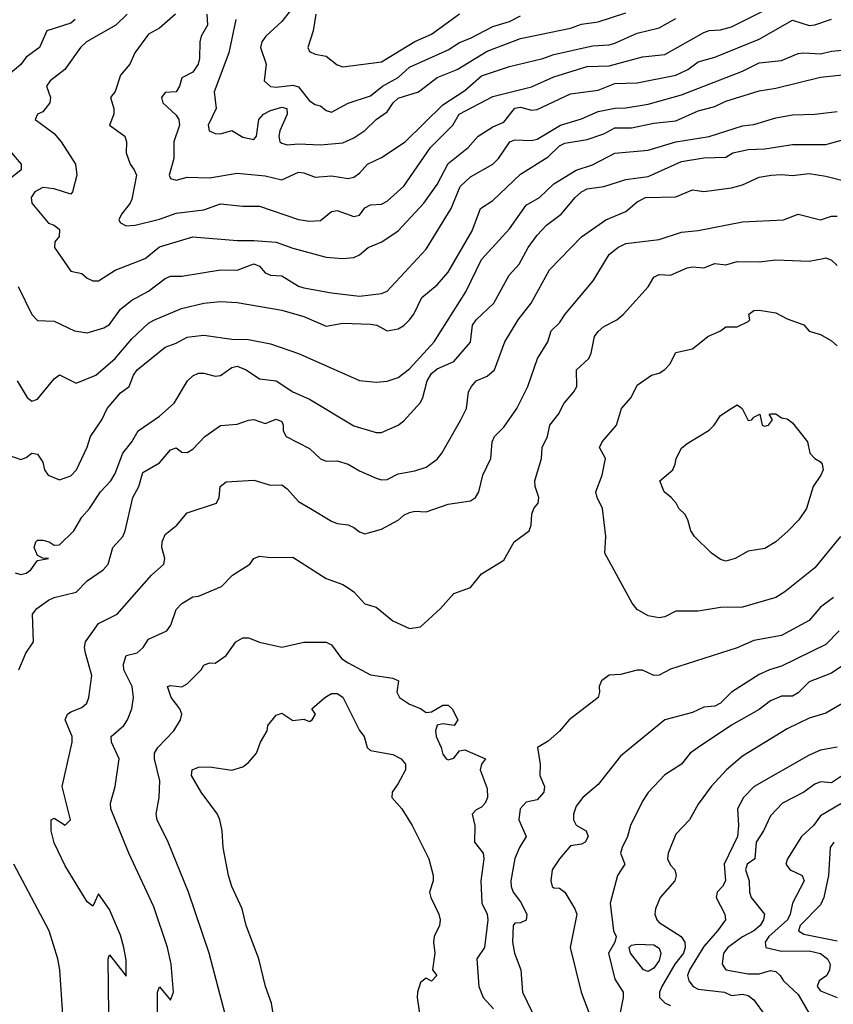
# Model space of a CAD drawing. Header units: metres. Extents: x -46681 to -43747, y -240911 to -237677.
# Tile 586 of 656: x -45857 to -45784, y -239075 to -238986. Entities that reach past the tile are written whole.
import ezdxf

# ---------------------------------------------------------------- set-up
doc = ezdxf.new("R2010")
doc.units = ezdxf.units.M
doc.layers.add('CONTOUR_INDEX', color=1, linetype='Continuous')
doc.layers.add('CONTOUR_INTER', color=3, linetype='Continuous')

msp = doc.modelspace()

# ---------------------------------------------------------------- linework, layer by layer
at = {"layer": 'CONTOUR_INDEX'}
for points, elevation in [([(-45847.51, -238985.52), (-45848.518, -238986.52), (-45851.172, -238988.02), (-45851.695, -238988.52), (-45853.131, -238990.52), (-45854.426, -238991.52), (-45854.769, -238992.02), (-45854.423, -238993.02), (-45854.457, -238993.52), (-45855.095, -238994.306), (-45855.583, -238994.52), (-45855.782, -238995.02), (-45854.095, -238996.271), (-45853.452, -238997.02), (-45852.173, -238999.02), (-45852.04, -239000.02), (-45852.425, -239001.52), (-45852.595, -239001.734), (-45854.095, -239001.231), (-45855.095, -239001.12), (-45855.816, -239001.52), (-45856.149, -239002.02), (-45856.094, -239002.52), (-45854.595, -239004.326), (-45854.088, -239004.52), (-45853.595, -239004.918), (-45853.62, -239005.52), (-45854.024, -239006.02), (-45854.049, -239006.52), (-45852.595, -239008.641), (-45851.595, -239008.848), (-45851.095, -239009.295), (-45850.595, -239009.52), (-45850.095, -239009.518), (-45848.595, -239008.562), (-45845.901, -239007.52), (-45844.595, -239006.459), (-45841.595, -239005.575), (-45837.595, -239005.902), (-45836.095, -239005.879), (-45834.095, -239006.035), (-45832.595, -239006.589), (-45829.595, -239007.405), (-45828.095, -239007.504), (-45827.095, -239007.426), (-45826.595, -239007.177), (-45825.819, -239006.52), (-45824.567, -239006.02), (-45823.095, -239005.034), (-45820.806, -239002.52), (-45819.595, -239000.855), (-45818.595, -238998.973), (-45816.808, -238997.52), (-45815.908, -238996.52), (-45814.595, -238995.674), (-45813.595, -238995.253), (-45812.595, -238993.981), (-45812.095, -238993.908), (-45811.095, -238994.155), (-45810.595, -238994.105), (-45807.595, -238992.711), (-45805.095, -238992.356), (-45803.595, -238991.777), (-45801.595, -238991.713), (-45798.095, -238991.027), (-45797.022, -238990.52), (-45796.095, -238989.817), (-45794.595, -238989.407), (-45790.595, -238987.79), (-45787.595, -238986.082), (-45786.095, -238986.546), (-45785.595, -238986.496), (-45784.095, -238985.985)], 115), ([(-45830.526, -238985.52), (-45830.75, -238987.02), (-45831.243, -238988.52), (-45831.095, -238988.896), (-45830.595, -238989.116), (-45829.595, -238989.302), (-45828.595, -238990.084), (-45828.095, -238990.28), (-45824.595, -238989.809), (-45821.595, -238987.981), (-45820.095, -238987.331), (-45817.595, -238985.484)], 110), ([(-45857.277, -239044.52), (-45856.643, -239043.02), (-45855.953, -239042.02), (-45856.043, -239039.52), (-45855.639, -239039.02), (-45854.595, -239038.254), (-45854.095, -239038.029), (-45852.095, -239037.529), (-45851.095, -239036.506), (-45849.673, -239035.52), (-45849.208, -239035.02), (-45848.811, -239033.52), (-45847.889, -239032.52), (-45847.689, -239032.02), (-45846.993, -239029.02), (-45846.471, -239028.02), (-45846.095, -239026.773), (-45844.595, -239025.911), (-45843.595, -239024.742), (-45843.095, -239024.542), (-45842.595, -239024.927), (-45842.095, -239024.984), (-45841.595, -239024.68), (-45840.521, -239023.52), (-45839.095, -239022.535), (-45837.595, -239022.407), (-45836.595, -239022.053), (-45836.095, -239022.012), (-45835.095, -239022.361), (-45834.095, -239021.964), (-45833.595, -239022.186), (-45833.447, -239022.52), (-45833.452, -239023.02), (-45833.187, -239023.52), (-45831.095, -239024.615), (-45830.095, -239025.544), (-45829.595, -239025.744), (-45828.595, -239025.729), (-45827.595, -239026.005), (-45826.595, -239026.618), (-45825.095, -239027.265), (-45824.595, -239027.417), (-45824.095, -239027.395), (-45823.095, -239026.885), (-45821.595, -239026.628), (-45820.595, -239026.29), (-45819.595, -239025.567), (-45819.182, -239025.02), (-45817.478, -239022.02), (-45816.959, -239021.02), (-45816.77, -239019.52), (-45816.517, -239019.02), (-45816.095, -239018.506), (-45815.095, -239018.089), (-45814.436, -239017.52), (-45813.511, -239015.02), (-45812.299, -239013.02), (-45811.147, -239011.52), (-45809.481, -239008.52), (-45806.595, -239005.551), (-45804.396, -239004.02), (-45802.595, -239003.292), (-45801.595, -239002.411), (-45800.849, -239002.02), (-45798.095, -239001.979), (-45796.595, -239001.342), (-45795.595, -239001.485), (-45793.095, -239001.169), (-45792.095, -239000.89), (-45790.595, -239000.203), (-45789.508, -239000.02)], 120), ([(-45789.508, -239000.02), (-45788.595, -238999.941), (-45787.595, -239000.042), (-45786.095, -238999.866), (-45784.595, -239000.091), (-45782.595, -239000.614)], 120), ([(-45782.887, -239044.02), (-45784.095, -239044.836), (-45786.095, -239045.605), (-45787.095, -239046.595), (-45787.595, -239046.891), (-45788.595, -239046.887), (-45789.595, -239047.304), (-45790.595, -239048.085), (-45793.095, -239049.517), (-45796.095, -239051.52), (-45796.818, -239052.02), (-45797.582, -239053.02), (-45799.095, -239053.96), (-45800.595, -239055.564), (-45801.095, -239056.338), (-45802.197, -239058.52), (-45802.444, -239059.52), (-45802.936, -239060.52), (-45803.088, -239061.02), (-45802.701, -239062.02), (-45803.369, -239063.02), (-45804.021, -239065.52), (-45803.726, -239068.02), (-45803.491, -239068.52), (-45803.601, -239069.02), (-45804.179, -239070.02), (-45803.595, -239072.344), (-45802.835, -239073.52), (-45802.835, -239074.02), (-45803.163, -239075.52)], 120), ([(-45783.877, -239060.02), (-45784.21, -239060.52), (-45784.351, -239063.02), (-45784.774, -239065.02), (-45785.095, -239065.683), (-45786.922, -239067.52), (-45787.062, -239068.02), (-45786.595, -239068.295), (-45783.595, -239068.908)], 115), ([(-45853.256, -239076.02), (-45853.56, -239071.52), (-45853.739, -239070.52), (-45854.524, -239068.02), (-45857.709, -239062.02)], 120), ([(-45802.294, -239069.52), (-45802.095, -239069.31), (-45801.595, -239069.199), (-45800.095, -239069.262), (-45799.595, -239069.578), (-45799.464, -239070.02), (-45799.595, -239070.681), (-45800.095, -239071.374), (-45800.595, -239071.668), (-45801.009, -239071.52), (-45802.178, -239070.02), (-45802.294, -239069.52)], 120)]:
    msp.add_lwpolyline(points, dxfattribs=dict(at, elevation=elevation))
at = {"layer": 'CONTOUR_INTER'}
for points, elevation in [([(-45832.095, -238984.235), (-45833.595, -238986.191), (-45835.03, -238987.52), (-45835.39, -238988.02), (-45835.515, -238988.52), (-45834.989, -238990.02), (-45835.185, -238991.52), (-45834.595, -238992.036), (-45834.095, -238992.098), (-45832.595, -238991.919), (-45832.095, -238992.081), (-45831.095, -238993.33), (-45830.595, -238993.657), (-45830.095, -238993.786), (-45829.595, -238994.191), (-45829.095, -238994.354), (-45827.595, -238993.547), (-45825.595, -238992.866), (-45824.508, -238992.02), (-45823.095, -238991.225), (-45822.095, -238990.296), (-45818.595, -238988.735), (-45817.595, -238988.087), (-45816.595, -238987.702), (-45814.595, -238986.639), (-45813.095, -238986.191), (-45812.095, -238985.667)], 111), ([(-45843.152, -238985.52), (-45844.595, -238986.783), (-45845.595, -238987.32), (-45846.811, -238989.02), (-45847.255, -238990.02), (-45848.095, -238991.01), (-45848.595, -238992.479), (-45848.999, -238993.02), (-45848.696, -238994.02), (-45848.696, -238994.52), (-45849.1, -238995.52), (-45847.709, -238996.52), (-45847.574, -238997.02), (-45847.597, -238998.02), (-45847.246, -238999.02), (-45846.866, -238999.52), (-45846.671, -239000.02), (-45847.095, -239002.186), (-45847.225, -239002.52), (-45848.027, -239003.52), (-45848.252, -239004.02), (-45848.095, -239004.302), (-45847.595, -239004.579), (-45846.779, -239004.52), (-45844.595, -239003.985), (-45843.095, -239003.435), (-45840.595, -239003.146), (-45839.095, -239002.596), (-45837.095, -239002.803), (-45835.595, -239002.803), (-45832.095, -239003.991), (-45831.095, -239004.166), (-45830.095, -239004.084), (-45829.095, -239003.275), (-45828.595, -239003.199), (-45827.095, -239003.73), (-45826.595, -239003.621), (-45826.095, -239002.956), (-45825.595, -239002.694), (-45824.595, -239002.622), (-45824.095, -239002.349), (-45822.595, -239001.019), (-45820.194, -238997.52), (-45818.193, -238995.52), (-45817.627, -238994.52), (-45814.595, -238992.939), (-45811.095, -238992.067), (-45809.095, -238991.172), (-45806.095, -238990.248), (-45804.095, -238990.175), (-45801.095, -238989.377), (-45799.095, -238989.17), (-45795.595, -238987.171), (-45795.095, -238986.987), (-45794.095, -238986.931), (-45793.095, -238986.677), (-45790.095, -238985.163)], 114), ([(-45840.343, -238985.52), (-45840.284, -238986.52), (-45840.86, -238987.52), (-45840.964, -238988.02), (-45841.004, -238989.52), (-45841.128, -238990.02), (-45841.595, -238990.747), (-45842.595, -238991.262), (-45842.791, -238992.02), (-45843.09, -238992.52), (-45844.095, -238992.574), (-45844.402, -238993.02), (-45844.293, -238993.52), (-45843.095, -238994.622), (-45842.867, -238995.02), (-45842.787, -238995.52), (-45843.314, -238997.02), (-45843.312, -238998.52), (-45843.726, -239000.02), (-45843.595, -239000.316), (-45843.095, -239000.468), (-45842.095, -239000.186), (-45840.095, -239000.25), (-45837.595, -238999.836), (-45835.095, -239000.082), (-45833.595, -239000.449), (-45832.095, -238999.736), (-45831.595, -238999.797), (-45830.595, -239000.191), (-45829.095, -239000.081), (-45827.595, -239000.301), (-45827.095, -239000.185), (-45826.595, -238999.831), (-45825.874, -238999.02), (-45824.595, -238998.431), (-45822.481, -238997.02), (-45819.095, -238993.694), (-45817.095, -238992.39), (-45815.595, -238991.067), (-45813.095, -238990.229), (-45810.095, -238989.507), (-45809.095, -238989.155), (-45805.595, -238988.391), (-45804.095, -238988.284), (-45803.595, -238988.133), (-45801.595, -238987.246), (-45799.595, -238986.743), (-45798.095, -238985.909)], 113), ([(-45837.711, -238986.02), (-45838.359, -238989.02), (-45839.661, -238992.52), (-45839.481, -238994.02), (-45840.229, -238995.52), (-45840.119, -238996.02), (-45839.595, -238996.279), (-45839.095, -238996.296), (-45838.095, -238996.007), (-45837.095, -238996.603), (-45836.095, -238996.811), (-45835.857, -238996.52), (-45835.644, -238995.02), (-45835.245, -238994.52), (-45834.595, -238994.188), (-45833.595, -238993.908), (-45833.125, -238994.02), (-45833.089, -238994.52), (-45833.767, -238996.02), (-45833.852, -238996.52), (-45833.768, -238997.02), (-45833.595, -238997.148), (-45833.095, -238997.289), (-45832.095, -238997.196), (-45830.095, -238997.3), (-45828.095, -238997.118), (-45827.095, -238996.651), (-45826.095, -238995.988), (-45825.08, -238995.02), (-45824.095, -238994.33), (-45823.545, -238993.52), (-45823.095, -238993.097), (-45821.267, -238992.52), (-45819.595, -238991.225), (-45817.786, -238990.52), (-45815.095, -238988.85), (-45812.095, -238987.732), (-45807.595, -238986.777), (-45806.595, -238986.432), (-45805.095, -238986.211), (-45802.595, -238985.413)], 112), ([(-45852.185, -238986.02), (-45852.595, -238986.348), (-45854.731, -238987.02), (-45855.39, -238988.52), (-45856.595, -238989.409), (-45857.095, -238990.056), (-45859.433, -238992.02)], 116), ([(-45857.335, -239010.02), (-45856.095, -239012.564), (-45855.595, -239013.077), (-45854.095, -239013.146), (-45852.253, -239014.02), (-45851.095, -239014.198), (-45849.595, -239013.738), (-45849.095, -239013.46), (-45848.095, -239012.087), (-45847.095, -239011.257), (-45845.595, -239010.463), (-45844.095, -239009.301), (-45843.595, -239009.112), (-45842.595, -239009.114), (-45839.095, -239008.545), (-45837.595, -239008.563), (-45836.095, -239008.008), (-45835.595, -239008.212), (-45835.095, -239008.794), (-45834.595, -239009), (-45833.595, -239009.08), (-45832.095, -239010.003), (-45831.595, -239010.145), (-45829.095, -239010.601), (-45826.595, -239010.89), (-45824.595, -239010.657), (-45824.095, -239010.459), (-45820.595, -239006.66), (-45818.323, -239003.02), (-45817.523, -239001.02), (-45816.595, -239000.179), (-45814.58, -238999.02), (-45814.069, -238998.52), (-45813.064, -238997.02), (-45812.595, -238996.826), (-45811.095, -238996.9), (-45810.595, -238996.765), (-45808.504, -238995.52), (-45806.595, -238994.932), (-45805.095, -238994.273), (-45803.595, -238993.978), (-45802.595, -238993.96), (-45800.595, -238993.638), (-45797.595, -238992.794), (-45792.095, -238990.67), (-45790.595, -238989.911), (-45788.595, -238989.686), (-45787.095, -238989.08), (-45786.595, -238989.001), (-45785.095, -238989.1), (-45784.095, -238988.869), (-45781.095, -238988.592)], 116), ([(-45857.414, -239018.52), (-45856.52, -239020.02), (-45856.095, -239020.347), (-45855.595, -239020.157), (-45854.095, -239018.355), (-45853.595, -239017.969), (-45852.095, -239018.744), (-45850.34, -239018.02), (-45848.595, -239016.521), (-45847.095, -239014.729), (-45845.595, -239013.333), (-45845.095, -239013.05), (-45842.629, -239012.02), (-45840.595, -239011.541), (-45839.095, -239011.375), (-45837.595, -239011.481), (-45833.595, -239012.171), (-45831.595, -239012.727), (-45829.595, -239013.592), (-45828.095, -239013.34), (-45825.595, -239013.423), (-45825.015, -239013.52), (-45824.095, -239014.024), (-45823.095, -239013.843), (-45822.595, -239013.546), (-45822.075, -239013.02), (-45821.704, -239012.52), (-45820.972, -239011.02), (-45819.595, -239009.868), (-45818.595, -239008.729), (-45816.445, -239005.02), (-45815.706, -239003.02), (-45814.595, -239002.295), (-45812.095, -238999.931), (-45809.595, -238998.377), (-45808.595, -238997.389), (-45808.095, -238997.122), (-45806.095, -238996.801), (-45804.595, -238996.289), (-45803.595, -238995.751), (-45802.095, -238995.747), (-45800.095, -238995.336), (-45798.095, -238995.117), (-45796.095, -238994.234), (-45794.595, -238993.836), (-45793.595, -238993.352), (-45790.595, -238992.423), (-45789.095, -238992.174), (-45785.095, -238991.192), (-45783.095, -238990.979)], 117), ([(-45858.095, -239025.242), (-45857.095, -239025.588), (-45856.595, -239025.416), (-45856.095, -239025.015), (-45855.595, -239025.107), (-45855.095, -239025.846), (-45854.939, -239026.52), (-45854.633, -239027.02), (-45853.595, -239027.436), (-45852.595, -239027.078), (-45852.067, -239026.52), (-45851.095, -239024.491), (-45850.813, -239023.52), (-45849.794, -239022.02), (-45849.298, -239021.02), (-45848.095, -239019.596), (-45847.315, -239019.02), (-45846.946, -239018.02), (-45846.604, -239017.52), (-45844.095, -239015.484), (-45843.095, -239015.139), (-45842.095, -239014.595), (-45841.663, -239014.52), (-45840.595, -239014.397), (-45838.095, -239014.77), (-45836.595, -239014.788), (-45834.595, -239015.177), (-45832.095, -239016.074), (-45826.595, -239018.5), (-45825.095, -239018.649), (-45824.095, -239018.556), (-45823.095, -239018.209), (-45822.095, -239017.441), (-45819.869, -239015.02), (-45817.011, -239010.52), (-45815.595, -239007.594), (-45813.095, -239004.853), (-45811.595, -239002.724), (-45810.382, -239002.02), (-45809.095, -239000.801), (-45807.095, -238999.563), (-45805.595, -238999.073), (-45803.595, -238998.043), (-45800.595, -238997.769), (-45798.095, -238997.021), (-45795.095, -238996.531), (-45792.095, -238995.562), (-45791.095, -238995.451), (-45789.095, -238994.844), (-45787.595, -238994.577), (-45785.595, -238994.525), (-45783.595, -238994.275)], 118), ([(-45857.595, -239035.807), (-45857.095, -239035.941), (-45856.595, -239035.822), (-45856.189, -239035.52), (-45855.595, -239034.695), (-45854.578, -239034.52), (-45855.095, -239034.491), (-45855.595, -239034.239), (-45855.888, -239033.52), (-45855.744, -239033.02), (-45855.595, -239032.852), (-45855.095, -239032.869), (-45854.541, -239033.02), (-45854.095, -239033.314), (-45853.595, -239033.291), (-45852.321, -239032.02), (-45851.595, -239030.796), (-45850.908, -239030.02), (-45849.894, -239028.52), (-45848.972, -239027.52), (-45848.595, -239026.858), (-45847.888, -239025.02), (-45847.096, -239024.02), (-45846.512, -239023.02), (-45844.595, -239021.697), (-45843.265, -239020.52), (-45842.065, -239018.52), (-45841.595, -239018.064), (-45841.095, -239017.837), (-45840.595, -239017.82), (-45839.595, -239018.115), (-45839.095, -239018.048), (-45838.095, -239017.331), (-45837.595, -239017.207), (-45836.788, -239017.52), (-45835.595, -239018.333), (-45834.095, -239018.506), (-45832.595, -239019.524), (-45831.095, -239020.184), (-45827.095, -239022.558), (-45825.095, -239023.177), (-45824.595, -239023.168), (-45823.095, -239022.495), (-45822.595, -239022.107), (-45821.095, -239020.463), (-45820.873, -239020.02), (-45820.504, -239018.52), (-45820.095, -239017.867), (-45819.595, -239017.428), (-45818.095, -239016.77), (-45816.595, -239015.031), (-45816.429, -239013.52), (-45816.084, -239013.02), (-45814.505, -239011.52), (-45813.113, -239009.02), (-45812.221, -239008.02), (-45811.394, -239006.52), (-45810.595, -239005.426), (-45809.763, -239004.52), (-45808.442, -239003.52), (-45807.164, -239002.02), (-45806.595, -239001.502), (-45806.095, -239001.239), (-45804.595, -239001.041), (-45802.595, -239000.401), (-45800.595, -239000.121), (-45797.595, -238998.783), (-45795.595, -238998.461), (-45793.595, -238998.391), (-45792.987, -238998.02), (-45791.595, -238997.709), (-45790.095, -238997.634), (-45787.595, -238997.261), (-45784.595, -238997.27), (-45782.095, -238996.579)], 119), ([(-45857.932, -238998.02), (-45857.038, -238999.02), (-45857.065, -238999.52), (-45860.163, -239002.02)], 116), ([(-45849.148, -239075.52), (-45849.215, -239070.52), (-45849.095, -239070.183), (-45847.595, -239072.075), (-45847.595, -239070.664), (-45847.808, -239069.52), (-45848.095, -239068.414), (-45849.095, -239066.08), (-45850.095, -239064.695), (-45850.595, -239065.801), (-45851.095, -239065.393), (-45853.095, -239062.159), (-45854.095, -239060.091), (-45854.345, -239059.02), (-45854.341, -239058.02), (-45854.095, -239057.872), (-45853.095, -239058.489), (-45852.599, -239058.02), (-45853.348, -239055.02), (-45852.449, -239051.02), (-45852.461, -239050.52), (-45853.085, -239049.02), (-45852.871, -239048.52), (-45852.595, -239048.306), (-45851.595, -239047.903), (-45851.144, -239047.52), (-45850.961, -239047.02), (-45850.68, -239045.02), (-45851.256, -239043.02), (-45851.341, -239042.52), (-45851.26, -239042.02), (-45850.095, -239040.345), (-45848.415, -239039.52), (-45845.306, -239036.02), (-45844.208, -239035.02), (-45844.112, -239034.52), (-45844.393, -239033.52), (-45844.352, -239033.02), (-45844.095, -239032.359), (-45843.033, -239031.52), (-45842.095, -239030.409), (-45839.461, -239029.52), (-45839.216, -239029.02), (-45839.133, -239028.02), (-45838.595, -239027.615), (-45836.095, -239027.457), (-45834.595, -239027.911), (-45833.595, -239027.881), (-45833.095, -239028.241), (-45832.095, -239029.368), (-45830.998, -239030.02), (-45829.095, -239031.133), (-45828.595, -239031.356), (-45827.595, -239031.49), (-45827.095, -239031.706), (-45826.595, -239032.113), (-45826.095, -239032.276), (-45824.595, -239031.868), (-45823.095, -239031.065), (-45822.595, -239030.616), (-45822.095, -239030.37), (-45821.595, -239030.242), (-45820.595, -239030.307), (-45818.595, -239029.633), (-45816.595, -239029.32), (-45816.148, -239029.02), (-45815.854, -239028.52), (-45815.483, -239027.02), (-45814.75, -239025.52), (-45814.643, -239024.02), (-45814.423, -239023.52), (-45813.595, -239022.688), (-45812.419, -239021.02), (-45811.419, -239019.02), (-45810.55, -239016.52), (-45809.627, -239015.02), (-45809.317, -239014.02), (-45808.595, -239013.289), (-45808.082, -239012.52), (-45805.535, -239009.52), (-45804.095, -239007.161), (-45803.314, -239006.52), (-45802.595, -239006.175), (-45799.595, -239005.805), (-45797.595, -239005.139), (-45796.095, -239004.989), (-45792.095, -239004.201), (-45788.418, -239004.02)], 121), ([(-45788.418, -239004.02), (-45787.095, -239003.52), (-45785.095, -239004.047), (-45784.095, -239003.715), (-45783.595, -239003.69)], 121), ([(-45844.78, -239075.52), (-45844.778, -239073.52), (-45844.595, -239073.047), (-45843.595, -239074.26), (-45843.332, -239073.52), (-45843.54, -239071.02), (-45843.887, -239069.52), (-45845.095, -239065.847), (-45847.355, -239061.02), (-45848.979, -239057.02), (-45849.017, -239056.52), (-45848.601, -239055.02), (-45848.227, -239052.52), (-45848.907, -239051.02), (-45848.952, -239050.52), (-45847.808, -239049.52), (-45847.484, -239049.02), (-45847.098, -239048.02), (-45846.931, -239047.02), (-45847.054, -239046.02), (-45847.801, -239044.52), (-45847.846, -239044.02), (-45847.595, -239043.232), (-45846.595, -239042.996), (-45846.053, -239042.52), (-45845.595, -239041.779), (-45843.95, -239041.02), (-45843.573, -239040.52), (-45843.095, -239039.105), (-45842.595, -239038.56), (-45841.595, -239037.955), (-45841.095, -239037.899), (-45839.013, -239037.02), (-45838.038, -239036.02), (-45836.456, -239035.02), (-45836.095, -239034.517), (-45835.595, -239034.296), (-45834.595, -239034.41), (-45832.595, -239034.376), (-45829.595, -239036.311), (-45828.095, -239036.844), (-45827.595, -239037.154), (-45827.086, -239037.52), (-45826.095, -239038.593), (-45825.095, -239038.879), (-45823.595, -239040.126), (-45822.095, -239040.793), (-45821.095, -239040.65), (-45819.31, -239039.02), (-45818.095, -239037.646), (-45816.595, -239037.108), (-45815.595, -239035.877), (-45813.595, -239034.654), (-45812.664, -239033.02), (-45811.321, -239032.02), (-45811.124, -239031.52), (-45811.082, -239030.52), (-45810.889, -239030.02), (-45810.489, -239029.52), (-45810.433, -239029.02), (-45810.766, -239028.02), (-45810.801, -239027.52), (-45810.193, -239025.52), (-45810.133, -239024.52), (-45809.654, -239023.52), (-45809.439, -239022.52), (-45808.678, -239021.52), (-45808.17, -239020.52), (-45807.278, -239019.52), (-45807.008, -239019.02), (-45807.047, -239017.52), (-45805.949, -239016.52), (-45805.731, -239016.02), (-45805.427, -239014.52), (-45805.095, -239014.095), (-45804.595, -239013.642), (-45803.405, -239013.02), (-45802.804, -239012.52), (-45800.595, -239010.049), (-45800.095, -239009.179), (-45799.595, -239008.959), (-45798.595, -239009.001), (-45797.095, -239008.359), (-45796.595, -239008.273), (-45795.595, -239008.345), (-45794.595, -239007.96), (-45793.595, -239008.07), (-45792.595, -239007.797), (-45790.595, -239007.802), (-45789.095, -239007.628), (-45786.095, -239007.766), (-45784.85, -239007.52)], 122), ([(-45784.85, -239007.52), (-45784.595, -239007.441), (-45784.095, -239007.65), (-45783.595, -239008.136)], 122), ([(-45783.28, -239032.52), (-45785.595, -239035.335), (-45788.278, -239037.52), (-45789.09, -239038.02), (-45792.095, -239038.88), (-45794.095, -239038.92), (-45796.095, -239039.256), (-45798.095, -239039.234), (-45799.095, -239039.763), (-45799.595, -239039.835), (-45800.595, -239039.679), (-45801.595, -239039.101), (-45802.049, -239038.52), (-45804.495, -239034.02), (-45804.421, -239032.52), (-45804.697, -239030.02), (-45805.187, -239029.02), (-45805.3, -239028.52), (-45804.744, -239027.02), (-45804.431, -239025.52), (-45804.968, -239024.52), (-45804.745, -239024.02), (-45803.445, -239022.52), (-45803.007, -239021.02), (-45802.117, -239020.02), (-45801.595, -239018.897), (-45800.294, -239018.02), (-45799.595, -239017.818), (-45799.095, -239017.486), (-45798.641, -239017.02), (-45798.095, -239015.968), (-45796.595, -239015.637), (-45795.217, -239014.52), (-45794.074, -239014.02), (-45793.595, -239013.674), (-45792.595, -239013.649), (-45791.595, -239013.196), (-45791.44, -239013.02), (-45791.525, -239012.52)], 123), ([(-45791.525, -239012.52), (-45791.095, -239012.196), (-45790.595, -239012.168), (-45789.095, -239012.407), (-45788.095, -239012.935), (-45786.595, -239013.476), (-45786.095, -239014.037), (-45785.095, -239014.34), (-45784.095, -239014.92), (-45783.595, -239015.361)], 123), ([(-45793.128, -239021.02), (-45792.595, -239020.676), (-45792.144, -239021.02), (-45791.595, -239022.1), (-45791.259, -239022.02), (-45791.095, -239021.787), (-45790.543, -239021.52), (-45790.346, -239022.52), (-45790.095, -239022.601), (-45789.768, -239022.52), (-45789.404, -239022.02), (-45789.715, -239021.52), (-45789.595, -239021.477), (-45789.095, -239021.481), (-45788.595, -239021.857), (-45788.095, -239021.931), (-45787.595, -239022.299), (-45786.262, -239024.02), (-45786.054, -239025.02), (-45785.579, -239025.52), (-45785.095, -239025.811), (-45784.929, -239026.02), (-45784.847, -239026.52), (-45785.038, -239027.02), (-45785.73, -239028.02), (-45786.342, -239030.02), (-45787.032, -239031.02), (-45787.994, -239032.02), (-45789.096, -239033.02), (-45790.095, -239033.605), (-45791.595, -239033.857), (-45792.76, -239034.52), (-45793.595, -239034.751), (-45794.095, -239034.591), (-45794.902, -239034.02), (-45796.429, -239032.52), (-45796.765, -239032.02), (-45797.018, -239031.02), (-45797.293, -239030.52), (-45797.842, -239030.02), (-45798.072, -239029.52), (-45798.528, -239029.02), (-45799.163, -239028.52), (-45799.562, -239027.52), (-45798.391, -239026.52), (-45798.152, -239026.02), (-45798.085, -239025.52), (-45797.595, -239024.583), (-45797.095, -239024.159), (-45795.095, -239022.974), (-45794.654, -239022.52), (-45794.095, -239021.635), (-45793.128, -239021.02)], 124), ([(-45783.923, -239038.02), (-45785.095, -239038.9), (-45786.095, -239040.085), (-45788.595, -239041.422), (-45791.095, -239041.888), (-45792.595, -239042.555), (-45798.595, -239044.456), (-45799.595, -239045.019), (-45800.095, -239045.027), (-45801.095, -239044.553), (-45801.595, -239044.548), (-45803.095, -239044.932), (-45804.095, -239044.991), (-45804.806, -239045.52), (-45805.018, -239046.02), (-45804.975, -239046.52), (-45805.094, -239047.02), (-45807.7, -239049.02), (-45808.595, -239050.053), (-45809.595, -239050.941), (-45810.547, -239051.52), (-45810.335, -239053.02), (-45810.352, -239054.02), (-45809.926, -239055.02), (-45809.987, -239055.52), (-45810.595, -239056.233), (-45811.595, -239056.428), (-45812.111, -239057.02), (-45812.228, -239058.02), (-45811.595, -239059.52), (-45812.195, -239060.52), (-45812.595, -239061.487), (-45812.948, -239063.52), (-45812.925, -239064.02), (-45812.762, -239064.52), (-45812.095, -239065.387), (-45811.526, -239066.52), (-45811.595, -239067.043), (-45812.095, -239067.283), (-45812.595, -239067.313), (-45812.762, -239067.52), (-45812.802, -239069.02), (-45812.62, -239070.02), (-45812.073, -239071.52), (-45811.905, -239073.52), (-45810.242, -239077.02)], 122), ([(-45783.414, -239041.02), (-45784.595, -239042.246), (-45788.595, -239044.205), (-45789.685, -239044.52), (-45790.595, -239044.945), (-45793.095, -239046.543), (-45794.095, -239047.528), (-45794.595, -239047.79), (-45795.595, -239047.894), (-45796.595, -239048.361), (-45799.095, -239049.021), (-45803.095, -239052.299), (-45805.095, -239054.849), (-45806.471, -239056.02), (-45807.095, -239056.778), (-45807.313, -239057.52), (-45807.315, -239058.02), (-45807.095, -239058.511), (-45806.191, -239059.02), (-45805.991, -239059.52), (-45806.272, -239060.02), (-45806.595, -239060.214), (-45807.595, -239060.369), (-45808.595, -239061.531), (-45809.227, -239062.52), (-45809.372, -239063.52), (-45809.253, -239064.02), (-45809.095, -239064.151), (-45808.595, -239064.182), (-45808.095, -239064.528), (-45807.191, -239066.02), (-45807.013, -239066.52), (-45807.631, -239069.52), (-45806.626, -239073.52), (-45805.878, -239075.52)], 121), ([(-45838.683, -239075.52), (-45840.139, -239070.02), (-45841.971, -239064.52), (-45843.815, -239060.02), (-45844.807, -239058.02), (-45844.907, -239057.52), (-45844.623, -239056.02), (-45844.573, -239054.52), (-45845.037, -239052.52), (-45845.044, -239052.02), (-45844.741, -239051.52), (-45843.294, -239050.02), (-45842.697, -239049.02), (-45842.595, -239048.528), (-45842.752, -239048.02), (-45843.549, -239047.02), (-45843.88, -239046.02), (-45843.595, -239045.931), (-45842.595, -239046.052), (-45842.095, -239045.789), (-45840.83, -239044.52), (-45840.595, -239044.095), (-45840.095, -239043.883), (-45839.595, -239043.932), (-45838.595, -239043.222), (-45837.712, -239042.02)], 123), ([(-45837.712, -239042.02), (-45837.095, -239041.654), (-45836.595, -239041.651), (-45835.595, -239042.021), (-45833.595, -239042.483), (-45831.595, -239042.038), (-45829.595, -239042.049), (-45829.095, -239042.29), (-45828.21, -239043.52), (-45827.595, -239043.905), (-45825.595, -239044.968), (-45823.595, -239045.269), (-45823.082, -239045.52), (-45823.241, -239046.52), (-45822.985, -239047.02), (-45822.095, -239047.617), (-45821.095, -239047.992), (-45820.595, -239048.351), (-45820.095, -239048.308), (-45819.095, -239047.694), (-45818.595, -239047.692), (-45818.247, -239048.02), (-45817.728, -239049.02), (-45818.07, -239049.52), (-45819.095, -239049.394), (-45819.595, -239049.497), (-45819.742, -239050.02), (-45819.693, -239050.52), (-45819.224, -239051.52), (-45819.095, -239052.116), (-45818.791, -239052.52), (-45818.595, -239052.612), (-45818.095, -239052.47), (-45817.595, -239051.811), (-45817.095, -239051.72), (-45815.251, -239052.52), (-45815.595, -239053.004), (-45815.724, -239053.52), (-45815.095, -239055.189), (-45815.051, -239056.02), (-45815.26, -239056.52), (-45815.595, -239056.87), (-45816.095, -239057.109), (-45816.458, -239057.52), (-45816.203, -239058.52), (-45816.236, -239060.02), (-45815.449, -239061.02), (-45815.401, -239061.52), (-45815.678, -239063.52), (-45815.575, -239065.52), (-45815.1, -239066.52), (-45815.022, -239067.02), (-45815.332, -239069.52), (-45816.035, -239070.52), (-45815.849, -239073.02), (-45815.445, -239074.02), (-45814.522, -239075.02)], 123), ([(-45829.718, -239047.02), (-45829.095, -239046.659), (-45828.595, -239046.648), (-45828.095, -239046.971), (-45826.595, -239049.969), (-45826.163, -239050.52), (-45825.907, -239051.52), (-45825.595, -239051.793), (-45823.595, -239052.131), (-45822.827, -239052.52), (-45822.447, -239053.02), (-45822.452, -239053.52), (-45823.095, -239054.757), (-45823.646, -239055.52), (-45823.664, -239056.02), (-45822.792, -239057.02), (-45821.842, -239058.52), (-45820.341, -239061.52), (-45819.966, -239063.02), (-45819.965, -239063.52), (-45820.277, -239064.52), (-45820.175, -239065.02), (-45819.435, -239066.52), (-45819.337, -239067.02), (-45819.389, -239067.52), (-45819.874, -239068.52), (-45819.916, -239069.02), (-45819.809, -239070.02), (-45820.004, -239071.52), (-45819.627, -239072.02), (-45820.095, -239072.524), (-45820.595, -239072.26), (-45821.095, -239072.654), (-45821.381, -239073.52), (-45821.394, -239074.02), (-45820.585, -239079.52)], 124), ([(-45833.882, -239078.52), (-45834.507, -239074.52), (-45835.041, -239073.02), (-45835.665, -239070.52), (-45836.785, -239067.52), (-45837.161, -239066.02), (-45838.095, -239064.022), (-45838.387, -239063.02), (-45838.876, -239060.52), (-45838.95, -239059.02), (-45839.157, -239058.02), (-45839.365, -239057.52), (-45840.843, -239055.52), (-45841.73, -239054.02), (-45841.648, -239053.52), (-45841.095, -239053.293), (-45840.095, -239053.256), (-45838.095, -239053.541), (-45837.095, -239053.251), (-45836.595, -239052.866), (-45835.871, -239052.02), (-45835.517, -239051.02), (-45834.897, -239050.02), (-45834.84, -239049.52), (-45834.095, -239048.59), (-45833.595, -239048.423), (-45832.595, -239049.083), (-45831.595, -239048.972), (-45831.095, -239049.18), (-45830.846, -239049.02), (-45830.55, -239048.52), (-45830.887, -239048.02), (-45829.718, -239047.02)], 124), ([(-45782.595, -239047.259), (-45784.595, -239048.428), (-45786.095, -239048.875), (-45788.095, -239049.841), (-45792.095, -239052.287), (-45793.534, -239053.52), (-45794.911, -239055.02), (-45796.095, -239056.606), (-45796.872, -239058.02), (-45798.095, -239059.315), (-45798.788, -239061.02), (-45798.853, -239061.52), (-45798.595, -239062.095), (-45798.203, -239062.52), (-45798.069, -239063.02), (-45798.204, -239063.52), (-45799.519, -239065.02), (-45799.95, -239066.02), (-45799.99, -239066.52), (-45799.818, -239067.02), (-45799.595, -239067.254), (-45797.612, -239068.52), (-45797.303, -239069.02), (-45797.28, -239069.52), (-45797.413, -239070.02), (-45798.204, -239071.02), (-45799.359, -239073.02), (-45799.578, -239073.52), (-45799.568, -239074.02), (-45799.08, -239074.52), (-45798.595, -239074.739)], 119), ([(-45783.595, -239051.474), (-45785.095, -239051.758), (-45786.095, -239052.209), (-45791.049, -239055.02), (-45792.003, -239056.02), (-45792.562, -239057.02), (-45792.466, -239058.52), (-45792.541, -239059.52), (-45793.742, -239062.02), (-45793.649, -239063.52), (-45793.908, -239064.02), (-45794.395, -239064.52), (-45794.465, -239065.02), (-45793.705, -239066.52), (-45793.648, -239067.02), (-45794.344, -239068.02), (-45795.595, -239069.406), (-45796.871, -239071.52), (-45797.058, -239072.02), (-45796.95, -239072.52), (-45796.549, -239073.02), (-45796.095, -239073.256), (-45793.738, -239073.52), (-45793.095, -239073.83), (-45792.095, -239073.701), (-45791.595, -239073.84), (-45791.095, -239074.212), (-45790.095, -239075.605)], 118), ([(-45783.108, -239054.02), (-45784.095, -239054.678), (-45785.095, -239054.593), (-45785.595, -239054.8), (-45786.595, -239055.531), (-45788.514, -239056.52), (-45789.595, -239057.66), (-45790.225, -239059.02), (-45790.876, -239060.02), (-45790.981, -239061.52), (-45791.672, -239062.02), (-45791.84, -239062.52), (-45791.507, -239063.52), (-45791.465, -239064.52), (-45791.32, -239065.02), (-45790.138, -239066.52), (-45790.226, -239067.02), (-45790.517, -239067.52), (-45791.077, -239068.02), (-45792.095, -239068.56), (-45793.429, -239069.52), (-45793.821, -239070.02), (-45793.946, -239071.02), (-45793.595, -239071.522), (-45791.595, -239071.885), (-45790.595, -239071.865), (-45789.595, -239071.566), (-45789.095, -239071.676), (-45788.708, -239072.02), (-45788.421, -239072.52), (-45787.095, -239073.743), (-45786.095, -239075.443)], 117), ([(-45783.095, -239056.479), (-45785.095, -239057.653), (-45785.719, -239058.52), (-45786.789, -239059.52), (-45788.063, -239061.52), (-45788.201, -239062.02), (-45787.825, -239062.52), (-45786.726, -239063.02), (-45786.542, -239063.52), (-45787.595, -239065.51), (-45787.809, -239066.52), (-45788.05, -239067.02), (-45789.719, -239068.52), (-45790.05, -239069.02), (-45789.997, -239069.52), (-45788.595, -239069.832), (-45786.095, -239069.8), (-45785.095, -239070.044), (-45784.464, -239070.52), (-45784.219, -239071.02), (-45784.256, -239071.52), (-45784.508, -239072.02), (-45785.188, -239072.52), (-45785.368, -239073.02), (-45785.095, -239073.412), (-45783.595, -239073.996)], 116)]:
    msp.add_lwpolyline(points, dxfattribs=dict(at, elevation=elevation))

doc.saveas('drawing.dxf')
